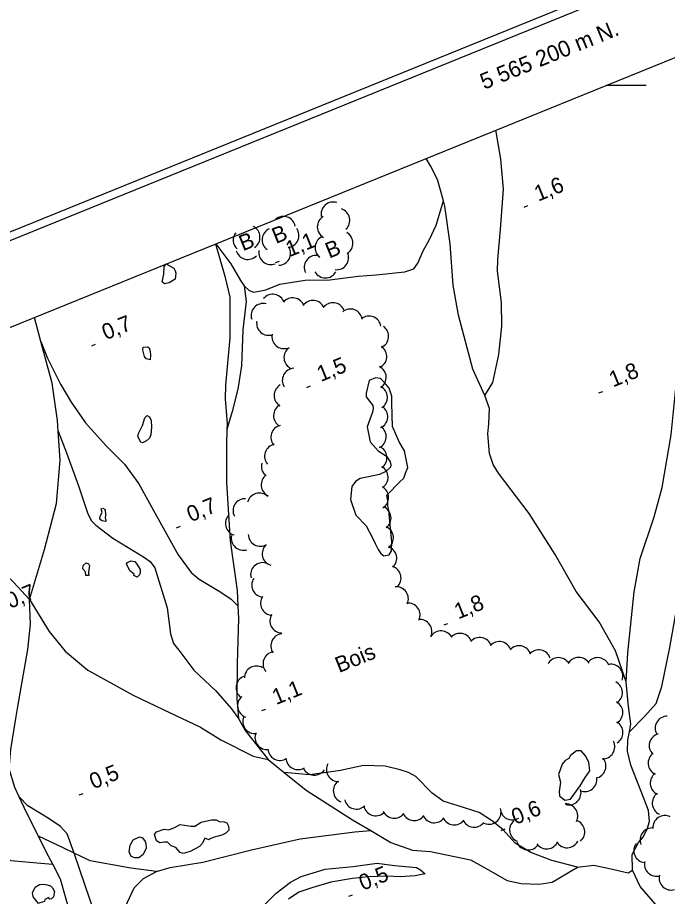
# Model space of a CAD drawing. Extents: x 362852 to 366875, y 5563573 to 5566479.
# Drawn here: x 363016.8 to 363178.5, y 5564998.2 to 5565216.9 of the extents above; entities that cross this region are included whole.
import ezdxf

# ---------------------------------------------------------------- set-up
doc = ezdxf.new("R2010")
doc.units = 0
for name, color, linetype in [('Niveau 2', 7, 'Continuous'), ('Niveau 22', 7, 'Continuous'), ('Niveau 3', 7, 'Continuous'), ('Niveau 4', 7, 'Continuous'), ('Niveau 44', 7, 'Continuous'), ('Niveau 60', 7, 'Continuous'), ('Niveau 61', 7, 'Continuous')]:
    doc.layers.add(name, color=color, linetype=linetype)

msp = doc.modelspace()

# ---------------------------------------------------------------- linework, layer by layer
at = {"layer": 'Niveau 2'}
for points in [[(363108.95, 5565096.6), (363108.73, 5565098.01), (363111.99, 5565101.45), (363112.88, 5565102.32), (363113.32, 5565103.51), (363113.91, 5565104.94), (363113.09, 5565109.12), (363111.79, 5565111.33), (363110.07, 5565115.12), (363109.94, 5565120.96), (363109.95, 5565122.72), (363109.3, 5565124.71), (363108.05, 5565126.19), (363107.13, 5565127.05), (363105.85, 5565127.27), (363104.32, 5565126.57), (363103.52, 5565123.41), (363103.59, 5565122.5), (363105.18, 5565120.34), (363105.31, 5565119.58), (363105.1, 5565118.74), (363103.77, 5565115.05), (363104.51, 5565111.35), (363106.53, 5565109.06), (363108.6, 5565107.73), (363109.49, 5565106.35), (363109.7, 5565105.56), (363109.61, 5565105.02), (363108.43, 5565103.96), (363106.87, 5565103.18), (363104.17, 5565102.61), (363102.04, 5565102.16), (363100.9, 5565101.43), (363099.99, 5565100.17), (363099.65, 5565096.96), (363101.02, 5565093.08), (363103.59, 5565090.4), (363105.17, 5565087.24), (363105.81, 5565086), (363106.57, 5565084.5), (363107.18, 5565083.5), (363107.92, 5565082.94), (363109.23, 5565083.24), (363109.82, 5565084.23), (363109.96, 5565086.43), (363109.49, 5565090.68), (363109.21, 5565094.32), (363108.92, 5565095.33), (363108.95, 5565096.6)], [(363152.3, 5565031.15), (363151.38, 5565028.57), (363151.92, 5565026.67), (363151.59, 5565024.33), (363151.67, 5565023.24), (363152.95, 5565022.15), (363154.34, 5565022.42), (363155.87, 5565024.44), (363156.76, 5565025.75), (363157.98, 5565027.77), (363159.15, 5565029.45), (363158.93, 5565031.62), (363158.13, 5565033.22), (363157.02, 5565034.39), (363155.88, 5565034.41), (363154.41, 5565033.29), (363153.97, 5565032.54), (363153.08, 5565031.98), (363152.3, 5565031.15)]]:
    msp.add_lwpolyline(points, dxfattribs=at)
at = {"layer": 'Niveau 22'}
for points in [[(363169.02, 5565039.19), (363172.81, 5565042.98), (363175.71, 5565046.21), (363177.11, 5565050.45), (363179.12, 5565060.14), (363181.64, 5565074.7), (363183.99, 5565087.16), (363186.92, 5565100.44), (363190.64, 5565117.55), (363191.93, 5565124.1), (363195.14, 5565134.3), (363198.08, 5565142.68), (363199.78, 5565151.48), (363200.09, 5565153.07), (363202.67, 5565163.11), (363206.21, 5565176.34), (363208.34, 5565184.56), (363209.51, 5565187.88), (363212.67, 5565191.34), (363214.62, 5565195.3), (363215.36, 5565201.5), (363215.57, 5565206.98), (363216.45, 5565215.18), (363217.86, 5565219.66)], [(363168.2, 5565051.62), (363168.67, 5565058.84), (363170.19, 5565073.98), (363171.67, 5565082.3), (363175.18, 5565092.62), (363177.15, 5565099.98), (363179.41, 5565113.09), (363180.24, 5565121.35), (363181.29, 5565132.14), (363182.06, 5565143.05), (363183.51, 5565148.86), (363186.66, 5565158.03), (363187.18, 5565161.7), (363186.96, 5565166.56), (363186.25, 5565171.9), (363187.18, 5565177.69), (363189.16, 5565186.54), (363191.94, 5565197.93), (363193.54, 5565202.62), (363196.79, 5565212.2), (363197.42, 5565213.88)], [(363133.1, 5565122.89), (363135.07, 5565126.1), (363136.52, 5565133.05), (363137.29, 5565140.07), (363137.22, 5565146.01), (363136.18, 5565153.78), (363136.29, 5565156.7), (363136.96, 5565164.2), (363137.75, 5565174.18), (363137.05, 5565181.66), (363135.87, 5565188.5), (363135.82, 5565188.88)], [(363176.01, 5564995.69), (363171.73, 5565000.67), (363169.77, 5565004.7), (363169.7, 5565008.61), (363171.3, 5565011.58), (363172.39, 5565012.85), (363173.46, 5565014.9), (363174, 5565016.8), (363173.79, 5565019.58), (363172.71, 5565022.36), (363169.38, 5565030.88), (363168.52, 5565034.36), (363168.63, 5565037.14), (363169.02, 5565039.19), (363169.39, 5565041.16), (363168.77, 5565045.48), (363168.2, 5565051.62), (363165.54, 5565059.33), (363161.49, 5565066.55), (363155.79, 5565074.09), (363150.54, 5565083.3), (363144.1, 5565093.52), (363136.48, 5565103.49), (363135.12, 5565105.67), (363134.22, 5565108.43), (363133.81, 5565113.28), (363134.06, 5565115.83), (363134.21, 5565119.65), (363133.1, 5565122.89), (363130.11, 5565129.41), (363126.48, 5565142.87), (363125.16, 5565150.34), (363124.46, 5565160.57), (363123.14, 5565169.99), (363122.78, 5565171.33), (363121.33, 5565176.63), (363119.54, 5565180.01), (363118.44, 5565181.82)], [(363066.16, 5565160.6), (363069.89, 5565155.63), (363072.33, 5565151.45), (363073.21, 5565150.12), (363074.43, 5565149), (363075.6, 5565148.61), (363078.62, 5565149.13), (363082.06, 5565150.58), (363088.39, 5565151.56), (363094.49, 5565151.62), (363101.52, 5565152.51), (363106.01, 5565152.89), (363113.2, 5565153.6), (363115.43, 5565154.41), (363116.42, 5565155.82), (363117.73, 5565158.82), (363119.3, 5565161.67), (363120.99, 5565165.26), (363122.78, 5565171.33)], [(363066.08, 5565160.57), (363068.43, 5565152.51), (363069.67, 5565147.32), (363069.64, 5565137.2), (363068.55, 5565125.45), (363068.44, 5565122.01), (363068.97, 5565115.83), (363068.93, 5565114.37), (363068.82, 5565110.49), (363068.85, 5565101.21), (363069.72, 5565086.7), (363071.47, 5565074.32), (363071.64, 5565070.47), (363071.77, 5565067.34), (363071.43, 5565056.17), (363071.36, 5565047.49), (363071.78, 5565042.5), (363073.43, 5565039.48), (363079.14, 5565032.28), (363083.18, 5565029.03), (363088.62, 5565024.65), (363100.13, 5565017.25), (363104.69, 5565014.56), (363109.68, 5565011.62), (363115.11, 5565009.67), (363119.56, 5565009.4), (363129.48, 5565007.28), (363132.62, 5565005.6), (363138.59, 5565002.19), (363142.14, 5565001.4), (363146.62, 5565001.21), (363149.82, 5565001.75), (363156.12, 5565005.5), (363160.15, 5565005.98), (363164.07, 5565005.17), (363168.69, 5565004.03), (363169.77, 5565004.7)], [(363073.21, 5565150.12), (363073.7, 5565146.25), (363072.9, 5565139.19), (363072.51, 5565130.24), (363071.64, 5565124.42), (363070.22, 5565118.86), (363068.93, 5565114.37)], [(363029.81, 5564994.3), (363027.55, 5565002.52), (363025.63, 5565006.19), (363024.07, 5565009.16), (363022.04, 5565013.2), (363019.06, 5565019.12), (363017.25, 5565022.95), (363016.14, 5565025.32), (363014.74, 5565029.96), (363015.17, 5565034.78), (363016.45, 5565042.46), (363016.95, 5565045.46), (363019.4, 5565059.62), (363020.06, 5565065.99), (363019.82, 5565072.05), (363023.51, 5565084.51), (363026.55, 5565095.95), (363027.46, 5565106.76), (363026.95, 5565113.99), (363026.76, 5565116.64), (363025.45, 5565125.93), (363022.66, 5565136.26), (363021.02, 5565142.28)], [(363003.31, 5565135.09), (363000.41, 5565130.53), (362998.32, 5565126.34), (362998.16, 5565123.57), (362998.26, 5565119.55), (362998.84, 5565115.02), (362999.83, 5565110.86), (363000.36, 5565102.99), (363001.46, 5565095.29), (363003.3, 5565089.41), (363004.77, 5565086.95), (363010.6, 5565081.3), (363015.8, 5565076.39), (363019.82, 5565072.05), (363024.68, 5565064.1), (363028.68, 5565059.23), (363034.36, 5565054.52), (363045.57, 5565048.31), (363053.03, 5565044.73), (363062.32, 5565040.35), (363067.41, 5565037.17), (363075.41, 5565033.06), (363079.14, 5565032.28)], [(363022.66, 5565136.26), (363024.31, 5565132.11), (363027.52, 5565125.67), (363030.19, 5565121.21), (363033.74, 5565116.04), (363038.91, 5565110.3), (363043.43, 5565105.8), (363047.01, 5565100.9), (363050.59, 5565094.43), (363056.75, 5565083.21), (363060.04, 5565078.81), (363062, 5565077.13), (363067.37, 5565073.92), (363069.98, 5565072.19), (363071.64, 5565070.47)], [(363026.95, 5565113.99), (363029.04, 5565108.55), (363031.98, 5565100.37), (363034.23, 5565093.65), (363035.17, 5565091.72), (363036.29, 5565090.56), (363040.53, 5565087.32), (363048.16, 5565082.74), (363049.86, 5565081.56), (363050.99, 5565079.96), (363054.09, 5565070.02), (363054.85, 5565063.52), (363055.65, 5565061.16), (363056.94, 5565059.44), (363060.67, 5565054.46), (363066.13, 5565049.36), (363070.04, 5565044.85), (363071.78, 5565042.5)], [(363156.12, 5565005.5), (363149.77, 5565007.12), (363144.48, 5565009.11), (363140.65, 5565011.47), (363137.55, 5565014.82), (363134.75, 5565017.11), (363131.68, 5565019.07), (363126.45, 5565020.72), (363122.69, 5565021.91), (363119.97, 5565023.9), (363115.93, 5565028.07), (363114.1, 5565029), (363112.04, 5565029.71), (363108.27, 5565030.63), (363102.86, 5565030.76), (363097.2, 5565029.5), (363089.51, 5565028.49), (363083.18, 5565029.03)], [(362968.31, 5565016.78), (362973.63, 5565017.74), (362985.31, 5565019.38), (362992.63, 5565021.52), (362995.94, 5565023.35), (362997.71, 5565024.09), (362999.83, 5565024.42), (363001.43, 5565024.21), (363002.53, 5565023.67), (363005.36, 5565020.52), (363006.13, 5565019.15), (363007, 5565014.37), (363007.71, 5565012.84), (363009.02, 5565010.75), (363010.92, 5565008.96), (363015.18, 5565007.17), (363022.63, 5565006.48), (363025.63, 5565006.19)], [(363031.07, 5564941.65), (363037.79, 5564948.46), (363044.36, 5564957.62), (363047.16, 5564962.31), (363047.42, 5564966.19), (363046.67, 5564967.38), (363045.06, 5564969.72), (363039.95, 5564974.11), (363037.63, 5564976.65), (363036.52, 5564978.69), (363035.11, 5564981.57), (363035.74, 5564991.26), (363035.57, 5564995.39), (363033.63, 5565000.92), (363030.93, 5565008.94), (363029.21, 5565013.74), (363027.55, 5565015.62), (363024.49, 5565017.66), (363019.44, 5565020.74), (363017.25, 5565022.95)], [(363051.42, 5565004.4), (363045.05, 5565005.19), (363034.93, 5565007.02), (363030.93, 5565008.94), (363028.02, 5565010.34), (363022.04, 5565013.2)], [(363035.11, 5564981.57), (363035.5, 5564981.94), (363039.99, 5564987.09), (363043.62, 5564995.51), (363045.85, 5565000.35), (363048.13, 5565002.69), (363051.42, 5565004.4), (363054.76, 5565005.42), (363062.96, 5565006.76), (363075.07, 5565009.75), (363087.17, 5565012.5), (363100.7, 5565014.26), (363104.69, 5565014.56)]]:
    msp.add_lwpolyline(points, dxfattribs=at)
at = {"layer": 'Niveau 3'}
for p, q in [((363142.83, 5565169.72), (363143.79, 5565170.11)), ((363081, 5565155.91), (363081.96, 5565156.3)), ((363035.29, 5565135.24), (363036.25, 5565135.63)), ((363088.77, 5565124.84), (363089.73, 5565125.23)), ((363161.44, 5565123.49), (363162.4, 5565123.88)), ((363056.4, 5565089.93), (363057.36, 5565090.32)), ((363122.93, 5565065.75), (363123.89, 5565066.14)), ((363077.63, 5565044.44), (363078.59, 5565044.83)), ((363032.19, 5565023.46), (363033.15, 5565023.85)), ((363137.15, 5565014.61), (363138.11, 5565015)), ((363099.22, 5564998.22), (363100.18, 5564998.61))]:
    msp.add_line(p, q, dxfattribs=at)
at = {"layer": 'Niveau 4'}
for points in [[(363054.41, 5565155.32), (363055.68, 5565154.53), (363056.08, 5565153.88), (363056.25, 5565153.33), (363056.08, 5565151.81), (363054.59, 5565150.87), (363053.35, 5565150.67), (363052.84, 5565151.14), (363053.25, 5565153.01), (363053.3, 5565154.98), (363053.86, 5565155.59), (363054.41, 5565155.32)], [(363049.86, 5565131.75), (363048.83, 5565131.95), (363048.38, 5565132.57), (363048.02, 5565134.18), (363048.1, 5565134.9), (363049.14, 5565134.96), (363049.56, 5565134.7), (363049.81, 5565133.8), (363049.94, 5565132.91), (363049.86, 5565131.75)], [(363049.69, 5565117.55), (363050.07, 5565116.65), (363050.14, 5565114.98), (363049.99, 5565113.1), (363049.67, 5565112.21), (363048.93, 5565111.59), (363047.96, 5565111.06), (363047.51, 5565111.24), (363046.74, 5565112.61), (363046.9, 5565113.43), (363047.89, 5565115.42), (363048.53, 5565117.32), (363049.06, 5565117.86), (363049.69, 5565117.55)], [(363038.84, 5565091.53), (363037.83, 5565091.68), (363037.34, 5565092.1), (363037.36, 5565092.8), (363037.86, 5565093.7), (363037.64, 5565094.67), (363038.04, 5565094.78), (363038.67, 5565094.48), (363038.68, 5565093.1), (363038.63, 5565092.33), (363038.84, 5565091.97), (363038.84, 5565091.53)], [(363034.59, 5565078.02), (363033.82, 5565078.07), (363033.75, 5565078.98), (363033.07, 5565079.7), (363033.15, 5565080.55), (363033.9, 5565081.18), (363034.5, 5565080.93), (363034.68, 5565080.6)], [(363034.68, 5565080.6), (363034.76, 5565080.47), (363034.59, 5565079.52), (363034.46, 5565078.78), (363034.59, 5565078.02)], [(363046.61, 5565077.63), (363045.79, 5565078.1), (363045.84, 5565078.43), (363044.77, 5565079.18), (363043.96, 5565080.97), (363044.19, 5565081.32), (363045.04, 5565081.68), (363046.04, 5565081.53), (363046.68, 5565080.61), (363047.37, 5565079.58), (363047.37, 5565078.82), (363047.17, 5565078.24), (363046.61, 5565077.63)], [(363069.36, 5565014.72), (363068.64, 5565013.91), (363067.64, 5565013.43), (363066.06, 5565013.02), (363064.7, 5565012.51), (363064.41, 5565012.32), (363063.44, 5565012.67), (363062.82, 5565011.47), (363062.09, 5565010.66), (363059.75, 5565009.36), (363058, 5565008.88), (363057.32, 5565009.16), (363056.18, 5565010.38), (363055.01, 5565010.77), (363054.14, 5565011.66), (363053.36, 5565011.71), (363052.24, 5565011.55), (363051.41, 5565012.02), (363050.87, 5565013.61), (363051.41, 5565014.28), (363053.34, 5565014.9), (363054.45, 5565014.8), (363055.91, 5565015.35), (363057.31, 5565016.06), (363059.98, 5565015.68), (363060.97, 5565015.72), (363062.51, 5565016.68), (363065.1, 5565017.26), (363066.24, 5565017.23), (363066.96, 5565016.85), (363068.25, 5565016.76), (363068.86, 5565016.52), (363069.33, 5565015.71), (363069.36, 5565014.72)], [(363047.96, 5565012.77), (363048.58, 5565011.9), (363048.75, 5565011.34), (363048.8, 5565010.17), (363048.07, 5565008.61), (363046.98, 5565007.77), (363046.05, 5565007.76), (363045.14, 5565008.13), (363044.64, 5565009.31), (363044.88, 5565010.98), (363045.59, 5565012.28), (363047.15, 5565013.06), (363047.96, 5565012.77)], [(363076.29, 5564994.1), (363081.13, 5564999.01), (363084.71, 5565001.71), (363087.42, 5565003.16), (363093.38, 5565004.97), (363100.31, 5565005.68), (363106.32, 5565006.45), (363110.57, 5565005.9), (363116.06, 5565005.38), (363117.06, 5565004.8), (363118.24, 5565003.79)], [(363118.24, 5565003.79), (363115.72, 5565003.36), (363112, 5565003.11), (363108.76, 5565003.2), (363104.1, 5565003.07), (363100.19, 5565002.68), (363094.75, 5565001.72), (363090.04, 5565000.37), (363086.8, 5564999.26), (363084.22, 5564997.49)], [(363022.08, 5564996.47), (363020.71, 5564998.09), (363020.54, 5564999.09), (363021.26, 5565000.52), (363022.26, 5565001.13), (363023.36, 5565001.21), (363024.23, 5565001.08), (363025.04, 5565000.79), (363025.56, 5565000.31), (363026.07, 5564999.4), (363025.8, 5564998.09), (363025.3, 5564997.63), (363024.85, 5564997.51), (363024.54, 5564997.94), (363023.63, 5564997.43), (363023.57, 5564996.97), (363022.4, 5564996.6), (363022.08, 5564996.47)]]:
    msp.add_lwpolyline(points, dxfattribs=at)
at = {"layer": 'Niveau 44'}
for centre, start, end in [((363095.33, 5565168.01), 71.33, 191.3079), ((363096.49, 5565166.42), 312.7714, 72.7493), ((363082.97, 5565164.43), 11.2703, 131.2483), ((363094.4, 5565164.82), 120.7393, 240.7172), ((363074.15, 5565162.22), 303.5806, 63.5586), ((363080.66, 5565161.58), 113.7608, 233.7387), ((363083.83, 5565162.67), 275.7275, 35.7054), ((363097.27, 5565160.77), 300.6914, 60.6694), ((363073.48, 5565161.51), 141.9078, 227.0177), ((363093.84, 5565159.64), 112.054, 232.032), ((363081.75, 5565158.25), 271.4933, 31.4712), ((363074.11, 5565159.72), 196.0649, 316.0428), ((363079.85, 5565158.42), 170.6776, 290.6555), ((363091.14, 5565154.72), 85.2059, 205.1838), ((363096.18, 5565157.15), 263.5242, 23.5021), ((363093.42, 5565155.11), 210.0213, 329.9993), ((363080.32, 5565145.05), 19.8045, 139.7824), ((363085.24, 5565144.16), 19.8045, 139.7824), ((363090.29, 5565143.51), 23.3916, 143.3695), ((363095.26, 5565142.93), 23.3916, 143.3695), ((363077.95, 5565142.75), 76.7086, 196.6866), ((363099.6, 5565141.38), 9.1048, 129.0828), ((363104.27, 5565139.6), 9.1048, 129.0828), ((363079.31, 5565140.83), 169.33, 289.308), ((363106.12, 5565137.56), 294.8334, 54.8114), ((363083.08, 5565137.52), 168.4153, 288.3932), ((363105.67, 5565132.58), 294.8334, 54.8114), ((363086.11, 5565132.31), 125.436, 245.414), ((363085.69, 5565126.65), 92.7057, 212.6837), ((363105.54, 5565127.37), 303.3656, 63.3436), ((363083.64, 5565122.84), 118.6719, 238.6498), ((363105.83, 5565122.38), 303.3656, 63.3436), ((363083.52, 5565117.84), 118.6719, 238.6498), ((363105.92, 5565117.59), 295.6657, 55.6436), ((363082.83, 5565112.49), 101.685, 221.663), ((363105.54, 5565112.61), 295.6657, 55.6436), ((363081.26, 5565107.74), 101.685, 221.663), ((363105.71, 5565107.38), 305.0107, 64.9887), ((363080.48, 5565105.24), 164.3081, 231.8992), ((363106.01, 5565102.49), 301.4515, 61.4294), ((363080.44, 5565100.64), 125.9176, 245.8956), ((363106.14, 5565097.49), 301.4515, 61.4294), ((363076.97, 5565095.57), 45.9667, 165.9447), ((363073.44, 5565094.18), 87.5672, 207.5452), ((363106.73, 5565092.38), 306.8968, 66.8747), ((363071.54, 5565091.02), 133.6405, 253.6185), ((363107.33, 5565087.42), 306.8968, 66.8747), ((363072.98, 5565087.34), 167.7677, 287.7457), ((363077.24, 5565088.34), 180.9667, 300.9447), ((363080.69, 5565083.5), 133.3667, 253.3447), ((363108.16, 5565082.35), 312.2482, 72.2261), ((363077.82, 5565078.26), 74.3837, 194.3617), ((363109.22, 5565077.46), 312.2482, 72.2261), ((363078.09, 5565075.65), 145.9991, 265.977), ((363111.05, 5565072.25), 335.7425, 95.7204), ((363080.28, 5565071.15), 145.9991, 265.977), ((363113.97, 5565068.19), 335.7425, 95.7204), ((363082.6, 5565066.78), 148.0736, 268.0515), ((363116.89, 5565064.13), 335.7425, 95.7204), ((363082.84, 5565060.56), 95.0214, 214.9993), ((363122.19, 5565061.28), 27.0689, 147.0468), ((363126.9, 5565060.67), 18.1132, 138.0912), ((363131.79, 5565059.64), 18.1132, 138.0912), ((363136.69, 5565058.61), 18.1132, 138.0912), ((363080.9, 5565056.09), 99.8322, 219.8102), ((363141.58, 5565057.58), 18.1132, 138.0912), ((363146.47, 5565056.55), 18.1132, 138.0912), ((363151.4, 5565054.62), 30.6276, 150.6056), ((363156.4, 5565054.68), 30.6276, 150.6056), ((363161.14, 5565054.62), 21.2258, 141.2038), ((363076.25, 5565052.53), 59.4008, 179.3787), ((363164.4, 5565052.99), 340.2723, 100.2502), ((363074.18, 5565050.13), 112.1142, 232.0921), ((363164.29, 5565048.92), 302.3921, 62.3701), ((363074.56, 5565045.66), 129.9851, 249.9631), ((363164.38, 5565043.97), 300.6308, 60.6088), ((363075.87, 5565041.71), 157.3394, 277.3174), ((363164.43, 5565038.97), 300.6308, 60.6088), ((363178.44, 5565040.05), 89.6816, 209.6595), ((363078.9, 5565037.73), 157.3394, 277.3174), ((363162.4, 5565035.43), 267.8891, 27.867), ((363176.95, 5565035.74), 104.9892, 224.9671), ((363082.13, 5565035.03), 182.9, 302.878), ((363086.58, 5565032.75), 182.9, 302.878), ((363160.2, 5565030.62), 280.3333, 40.3113), ((363176.69, 5565031.37), 125.8236, 245.8016), ((363090.65, 5565031.37), 206.33, 326.3079), ((363096.68, 5565029.76), 151.1953, 271.1732), ((363157.93, 5565027.3), 249.3348, 9.3127), ((363177.2, 5565026.39), 125.8236, 245.8016), ((363098.38, 5565024.52), 127.7222, 247.7001), ((363153.99, 5565023.97), 255.627, 15.6049), ((363177.7, 5565021.42), 125.8236, 245.8016), ((363101.12, 5565022.93), 194.1556, 314.1336), ((363153.19, 5565018.24), 332.4336, 92.4116), ((363105.95, 5565021.26), 189.9053, 309.8833), ((363110.54, 5565020.64), 203.6342, 323.6122), ((363134.1, 5565019.16), 241.4603, 1.4382), ((363139.89, 5565020.23), 182.1475, 302.1254), ((363115.51, 5565020.08), 203.6342, 323.6122), ((363120.47, 5565019.52), 203.6342, 323.6122), ((363125.44, 5565018.97), 203.6342, 323.6122), ((363130.41, 5565018.41), 203.6342, 323.6122), ((363142.22, 5565014.73), 130.0885, 250.0665), ((363154.91, 5565014.25), 310.5018, 70.4798), ((363177.86, 5565015.31), 63.6472, 183.6251), ((363174.66, 5565012.23), 82.6286, 202.6066), ((363143.84, 5565012.77), 202.2475, 322.2254), ((363148.46, 5565013.02), 215.9019, 335.8798), ((363153.54, 5565013.31), 212.1182, 332.0961), ((363173.11, 5565009.59), 142.8105, 262.7885), ((363175.77, 5565006.22), 166.4569, 286.4349), ((363179.39, 5565002.78), 166.4569, 286.4349)]:
    msp.add_arc(centre, 3, start, end, dxfattribs=at)
at = {"layer": 'Niveau 60'}
for points in [[(363470.95, 5563573.17), (366875.21, 5564954.96), (366256.48, 5566479.3), (362852.22, 5565097.5), (363470.95, 5563573.17)], [(363472.05, 5563575.77), (366872.61, 5564956.04), (366255.38, 5566476.69), (362854.83, 5565096.41), (363472.05, 5563575.77)], [(362880.89, 5565085.4), (365762.56, 5566255.07), (366364.73, 5564771.5), (366364.73, 5564771.5), (363483.08, 5563601.82), (362880.89, 5565085.4)]]:
    msp.add_lwpolyline(points, dxfattribs=at)
at = {"layer": 'Niveau 61'}
msp.add_lwpolyline([(363173.23, 5565200), (363163.23, 5565200)], dxfattribs=at)

# ---------------------------------------------------------------- texts
at = {"layer": 'Niveau 3'}
for s, p in [('1,6  ', (363146.34, 5565171.08)), ('1,1  ', (363084.51, 5565157.27)), ('0,7  ', (363038.8, 5565136.6)), ('1,5  ', (363092.28, 5565126.2)), ('1,8  ', (363164.95, 5565124.85)), ('0,7  ', (363059.91, 5565091.29)), ('0,7  ', (363014.93, 5565069.72)), ('1,8  ', (363126.44, 5565067.11)), ('1,1  ', (363081.14, 5565045.8)), ('0,5  ', (363035.7, 5565024.82)), ('0,6  ', (363140.66, 5565015.97)), ('0,5  ', (363102.73, 5564999.58))]:
    msp.add_text(s, height=3.93, rotation=22.09, dxfattribs=at).set_placement(p)
at = {"layer": 'Niveau 44'}
for s, p in [('B', (363072.89, 5565158.74)), ('B', (363081.1, 5565160.55)), ('B', (363094.36, 5565156.91)), ('Bois', (363096.81, 5565053.78))]:
    msp.add_text(s, height=3.93, rotation=22.09, dxfattribs=at).set_placement(p)
at = {"layer": 'Niveau 61'}
msp.add_text('5 565 200 m N.', height=4, rotation=22.0922, dxfattribs=at).set_placement((363132.9, 5565198.93))

doc.saveas('drawing.dxf')
